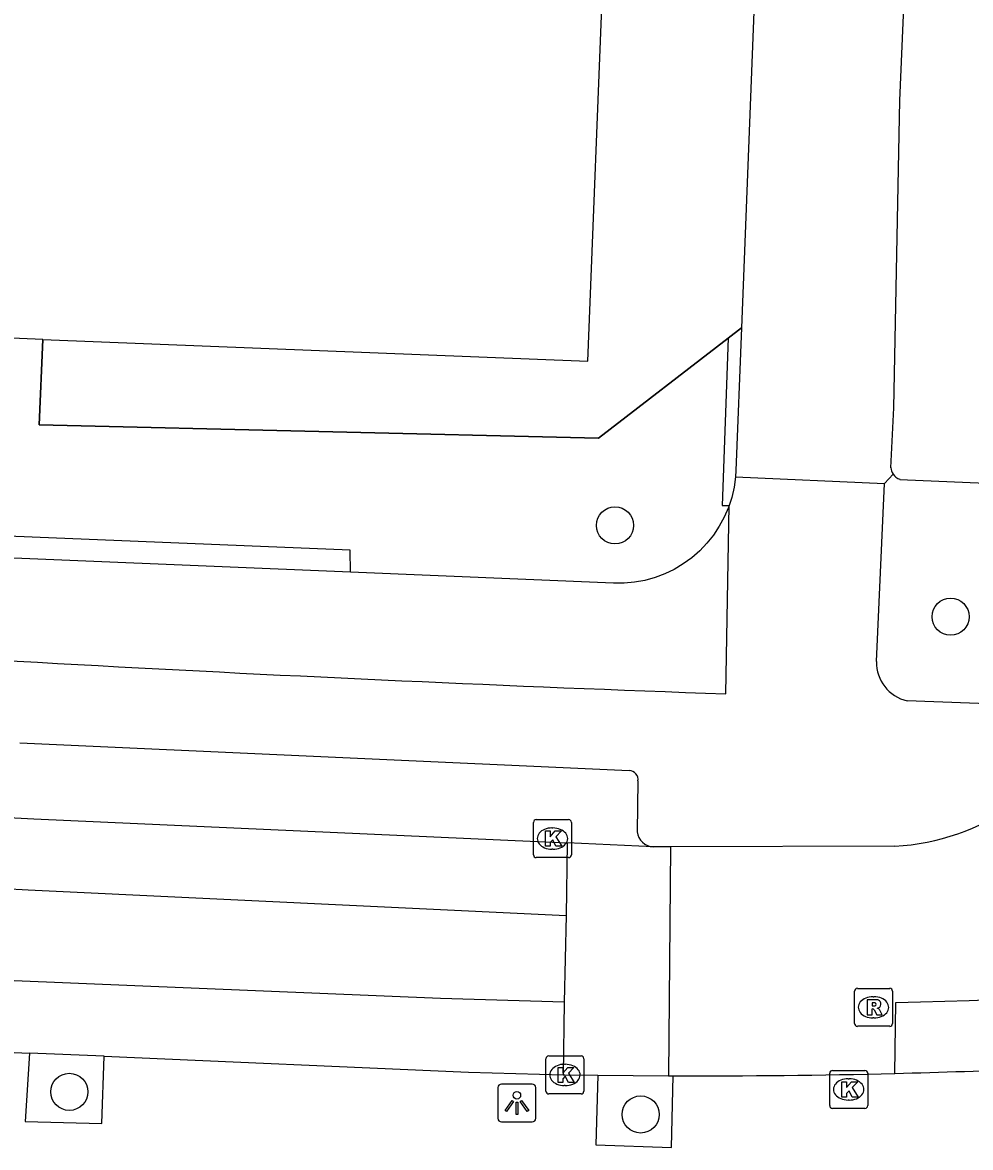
# Model space of a CAD drawing. Extents: x 161355 to 162026, y 386504 to 387459.
# Drawn here: x 161472.38 to 161497.35, y 386814.32 to 386843.94 of the extents above; entities that cross this region are included whole.
import ezdxf

# ---------------------------------------------------------------- set-up
doc = ezdxf.new("R2010")
doc.units = 0
for name, color, linetype in [('IMGEO_Boom', 7, 'Continuous'), ('IMGEO_Groenvoorziening', 7, 'Continuous'), ('IMGEO_Haag', 7, 'Continuous'), ('IMGEO_Hek', 7, 'Continuous'), ('IMGEO_Kolk', 7, 'Continuous'), ('IMGEO_Lichtpunt', 7, 'Continuous'), ('IMGEO_Pand', 7, 'Continuous'), ('IMGEO_Parkeervlak_open', 7, 'Continuous'), ('IMGEO_Rijbaan_lokaal_gesloten', 7, 'Continuous'), ('IMGEO_Rijbaan_lokaal_open', 7, 'Continuous'), ('IMGEO_Rioolput', 7, 'Continuous'), ('IMGEO_Voetpad_open', 7, 'Continuous')]:
    doc.layers.add(name, color=color, linetype=linetype)

msp = doc.modelspace()

# ---------------------------------------------------------------- linework, layer by layer
at = {"layer": 'IMGEO_Boom'}
for centre in [(161487.983, 386830.701), (161496.824, 386828.296), (161473.609, 386815.784), (161488.659, 386815.189)]:
    msp.add_circle(centre, 0.489, dxfattribs=at)
at = {"layer": 'IMGEO_Groenvoorziening'}
for points in [[(161490.966, 386835.631), (161487.55, 386832.995), (161472.819, 386833.346), (161472.915, 386835.593)], [(161490.988, 386831.224), (161490.972, 386831.175), (161490.863, 386830.921), (161490.732, 386830.677), (161490.579, 386830.447), (161490.407, 386830.231), (161490.215, 386830.031), (161490.007, 386829.849), (161489.783, 386829.686), (161489.546, 386829.544), (161489.297, 386829.424), (161489.038, 386829.327), (161488.772, 386829.253), (161488.5, 386829.203), (161488.225, 386829.178), (161487.948, 386829.177), (161481.019, 386829.466)]]:
    msp.add_lwpolyline(points, dxfattribs=at)
at = {"layer": 'IMGEO_Haag'}
for points in [[(161491.316, 386835.901), (161490.966, 386835.631)], [(161490.966, 386835.631), (161490.808, 386831.227), (161490.988, 386831.224)], [(161481.019, 386829.466), (161481.006, 386830.048), (161455.439, 386831.092), (161440.307, 386831.903), (161429.776, 386832.736), (161419.975, 386833.49), (161409.586, 386834.431), (161409.554, 386834.019)], [(161481.019, 386829.466), (161454.814, 386830.559), (161440.24, 386831.401), (161419.848, 386832.981), (161409.554, 386834.019)]]:
    msp.add_lwpolyline(points, dxfattribs=at)
at = {"layer": 'IMGEO_Hek'}
for points in [[(161492.767, 386873.026), (161491.316, 386835.901)], [(161490.966, 386835.631), (161491.316, 386835.901)], [(161472.915, 386835.593), (161472.819, 386833.346), (161487.55, 386832.995), (161490.966, 386835.631)]]:
    msp.add_lwpolyline(points, dxfattribs=at)
at = {"layer": 'IMGEO_Kolk'}
for p, q in [((161485.835, 386822.028), (161485.835, 386822.88)), ((161485.91, 386822.954), (161486.762, 386822.954)), ((161486.836, 386822.88), (161486.836, 386822.028)), ((161486.323, 386822.734), (161486.348, 386822.734)), ((161486.762, 386821.954), (161485.91, 386821.954)), ((161486.346, 386822.174), (161486.321, 386822.174)), ((161486.163, 386815.804), (161486.163, 386816.656)), ((161486.238, 386816.73), (161487.09, 386816.73)), ((161487.164, 386816.656), (161487.164, 386815.804)), ((161486.651, 386816.51), (161486.676, 386816.51)), ((161493.715, 386816.348), (161494.567, 386816.348)), ((161493.64, 386815.422), (161493.64, 386816.274)), ((161494.128, 386816.128), (161494.153, 386816.128)), ((161494.641, 386816.274), (161494.641, 386815.422)), ((161487.09, 386815.73), (161486.238, 386815.73)), ((161486.674, 386815.95), (161486.649, 386815.95)), ((161494.151, 386815.568), (161494.126, 386815.568)), ((161494.567, 386815.348), (161493.715, 386815.348))]:
    msp.add_line(p, q, dxfattribs=at)
for points in [[(161485.835, 386822.028), (161485.835, 386822.88)], [(161485.91, 386822.954), (161486.762, 386822.954)], [(161486.836, 386822.88), (161486.836, 386822.028)], [(161486.156, 386822.654), (161486.279, 386822.654), (161486.279, 386822.503), (161486.409, 386822.654), (161486.573, 386822.654), (161486.427, 386822.503), (161486.58, 386822.254), (161486.428, 386822.254), (161486.343, 386822.418), (161486.279, 386822.351), (161486.279, 386822.254), (161486.156, 386822.254), (161486.156, 386822.654)], [(161486.762, 386821.954), (161485.91, 386821.954)], [(161486.163, 386815.804), (161486.163, 386816.656)], [(161486.238, 386816.73), (161487.09, 386816.73)], [(161487.164, 386816.656), (161487.164, 386815.804)], [(161486.484, 386816.43), (161486.607, 386816.43), (161486.607, 386816.279), (161486.737, 386816.43), (161486.901, 386816.43), (161486.755, 386816.279), (161486.908, 386816.03), (161486.756, 386816.03), (161486.671, 386816.194), (161486.607, 386816.127), (161486.607, 386816.03), (161486.484, 386816.03), (161486.484, 386816.43)], [(161493.715, 386816.348), (161494.567, 386816.348)], [(161493.64, 386815.422), (161493.64, 386816.274)], [(161493.961, 386816.048), (161494.084, 386816.048), (161494.084, 386815.897), (161494.214, 386816.048), (161494.378, 386816.048), (161494.232, 386815.897), (161494.385, 386815.648), (161494.233, 386815.648), (161494.148, 386815.812), (161494.084, 386815.745), (161494.084, 386815.648), (161493.961, 386815.648), (161493.961, 386816.048)], [(161494.641, 386816.274), (161494.641, 386815.422)], [(161487.09, 386815.73), (161486.238, 386815.73)], [(161494.567, 386815.348), (161493.715, 386815.348)]]:
    msp.add_lwpolyline(points, dxfattribs=at)
for centre, start, end in [((161485.912, 386822.878), 91.552, 178.448), ((161485.912, 386822.878), 91.552, 178.448), ((161486.76, 386822.878), 1.552, 88.448), ((161486.76, 386822.878), 1.552, 88.448), ((161485.912, 386822.03), 181.552, 268.448), ((161485.912, 386822.03), 181.552, 268.448), ((161486.76, 386822.03), 271.552, 358.448), ((161486.76, 386822.03), 271.552, 358.448), ((161486.24, 386816.654), 91.552, 178.448), ((161486.24, 386816.654), 91.552, 178.448), ((161487.088, 386816.654), 1.552, 88.448), ((161487.088, 386816.654), 1.552, 88.448), ((161493.717, 386816.272), 91.552, 178.448), ((161493.717, 386816.272), 91.552, 178.448), ((161494.565, 386816.272), 1.552, 88.448), ((161494.565, 386816.272), 1.552, 88.448), ((161486.24, 386815.806), 181.552, 268.448), ((161486.24, 386815.806), 181.552, 268.448), ((161487.088, 386815.806), 271.552, 358.448), ((161487.088, 386815.806), 271.552, 358.448), ((161493.717, 386815.424), 181.552, 268.448), ((161493.717, 386815.424), 181.552, 268.448), ((161494.565, 386815.424), 271.552, 358.448), ((161494.565, 386815.424), 271.552, 358.448)]:
    msp.add_arc(centre, 0.0765, start, end, dxfattribs=at)
for centre, major_axis, ratio, start_param, end_param in [((161486.322, 386822.454), (-0.387, 0.002), 0.722429, 4.712389, 7.853982), ((161486.347, 386822.454), (-0.39, 0.002), 0.717154, 1.570796, 4.712389), ((161486.65, 386816.23), (-0.387, 0.002), 0.722429, 4.712389, 7.853982), ((161486.675, 386816.23), (-0.39, 0.002), 0.717154, 1.570796, 4.712389), ((161494.127, 386815.848), (-0.387, 0.002), 0.722429, 4.712389, 7.853982), ((161494.152, 386815.848), (-0.39, 0.002), 0.717154, 1.570796, 4.712389)]:
    msp.add_ellipse(centre, major_axis=major_axis, ratio=ratio, start_param=start_param, end_param=end_param, dxfattribs=at)
at = {"layer": 'IMGEO_Lichtpunt'}
for p, q in [((161484.9, 386815.895), (161484.9, 386815.088)), ((161484.9, 386815.895), (161484.9, 386815.088)), ((161485.802, 386815.99), (161484.994, 386815.99)), ((161485.802, 386815.99), (161484.994, 386815.99)), ((161485.896, 386815.088), (161485.896, 386815.895)), ((161485.896, 386815.088), (161485.896, 386815.895)), ((161484.994, 386814.994), (161485.802, 386814.994)), ((161484.994, 386814.994), (161485.802, 386814.994))]:
    msp.add_line(p, q, dxfattribs=at)
for points in [[(161485.274, 386815.559), (161485.313, 386815.531), (161485.125, 386815.269), (161485.087, 386815.296), (161485.274, 386815.559)], [(161485.376, 386815.511), (161485.423, 386815.511), (161485.423, 386815.189), (161485.376, 386815.189), (161485.376, 386815.511)], [(161485.486, 386815.531), (161485.524, 386815.558), (161485.711, 386815.296), (161485.672, 386815.268), (161485.486, 386815.531)]]:
    msp.add_lwpolyline(points, dxfattribs=at)
msp.add_circle((161485.399, 386815.693), 0.0994, dxfattribs=at)
for centre, start, end in [((161484.994, 386815.895), 90, 180), ((161484.994, 386815.895), 90, 180), ((161485.802, 386815.895), 0, 90), ((161485.802, 386815.895), 0, 90), ((161484.994, 386815.088), 180, 270), ((161484.994, 386815.088), 180, 270), ((161485.802, 386815.088), 270, 0), ((161485.802, 386815.088), 270, 360)]:
    msp.add_arc(centre, 0.0946, start, end, dxfattribs=at)
at = {"layer": 'IMGEO_Pand'}
for points in [[(161472.915, 386835.593), (161446.965, 386836.705), (161447.071, 386839.165), (161442.426, 386839.364), (161442.322, 386836.926), (161410.53, 386838.288), (161410.637, 386840.778), (161410.178, 386840.797), (161410.451, 386847.174), (161411.011, 386847.15), (161411.114, 386849.55), (161414.702, 386849.396), (161415.023, 386856.882), (161407.942, 386857.185), (161408.051, 386859.721), (161404.592, 386859.869), (161404.693, 386862.235), (161404.167, 386862.258), (161404.443, 386868.709), (161404.931, 386868.688), (161405.032, 386871.045), (161433.093, 386869.843)], [(161472.915, 386835.593), (161487.272, 386835.029), (161487.681, 386845.459), (161477.459, 386845.859), (161477.901, 386857.154), (161469.359, 386857.489), (161469.272, 386855.461), (161468.986, 386848.796), (161464.275, 386848.998), (161464.3, 386849.583), (161461.202, 386849.716), (161461.175, 386849.07), (161460.561, 386849.096), (161460.667, 386851.572)]]:
    msp.add_lwpolyline(points, dxfattribs=at)
at = {"layer": 'IMGEO_Parkeervlak_open'}
msp.add_lwpolyline([(161495.485, 386831.914), (161500.23, 386831.711)], dxfattribs=at)
msp.add_arc((161495.602, 386832.245), 0.351, 213.1783, 250.5358, dxfattribs=at)
at = {"layer": 'IMGEO_Rijbaan_lokaal_gesloten'}
for points in [[(161472.671, 386822.97), (161486.727, 386822.341)], [(161486.727, 386822.341), (161486.697, 386820.424)], [(161472.528, 386821.102), (161486.697, 386820.424)], [(161486.642, 386818.147), (161483.389, 386818.239), (161460.918, 386819.174), (161460.843, 386817.301)], [(161486.642, 386818.147), (161486.618, 386816.233)], [(161460.843, 386817.301), (161464.888, 386817.136), (161472.557, 386816.805)], [(161474.53, 386816.72), (161472.557, 386816.805)], [(161474.53, 386816.72), (161484.123, 386816.307), (161486.618, 386816.233)]]:
    msp.add_lwpolyline(points, dxfattribs=at)
for centre, radius, start, end in [((161553.431, 388167.955), 1347.407, 265.661798, 266.563796), ((161514.356, 387594.623), 774.651, 265.375304, 266.904757), ((161490.303, 387016.248), 200.042, 271.44792, 273.54546)]:
    msp.add_arc(centre, radius, start, end, dxfattribs=at)
at = {"layer": 'IMGEO_Rijbaan_lokaal_open'}
for points in [[(161488.993, 386822.235), (161486.727, 386822.341)], [(161489.45, 386822.233), (161488.993, 386822.235)], [(161489.45, 386822.233), (161489.397, 386816.21)], [(161495.357, 386822.252), (161489.45, 386822.233)], [(161486.697, 386820.424), (161486.642, 386818.147)], [(161495.358, 386816.27), (161495.384, 386818.141)], [(161486.618, 386816.233), (161486.664, 386816.23), (161487.531, 386816.224)], [(161487.531, 386816.224), (161489.397, 386816.21)], [(161489.397, 386816.21), (161489.519, 386816.209)]]:
    msp.add_lwpolyline(points, dxfattribs=at)
for centre, radius, start, end in [((161495.009, 386828.348), 6.106, 273.2685, 336.3408), ((161491.827, 386984.539), 166.436, 271.22458, 278.31842), ((161490.306, 387020.387), 204.18, 269.77922, 271.41787)]:
    msp.add_arc(centre, radius, start, end, dxfattribs=at)
at = {"layer": 'IMGEO_Rioolput'}
for p, q in [((161494.293, 386817.584), (161494.293, 386818.436)), ((161494.368, 386818.51), (161495.22, 386818.51)), ((161495.294, 386818.436), (161495.294, 386817.584)), ((161494.781, 386818.29), (161494.806, 386818.29)), ((161495.22, 386817.51), (161494.368, 386817.51)), ((161494.804, 386817.73), (161494.779, 386817.73))]:
    msp.add_line(p, q, dxfattribs=at)
for points in [[(161494.293, 386817.584), (161494.293, 386818.436)], [(161494.368, 386818.51), (161495.22, 386818.51)], [(161495.294, 386818.436), (161495.294, 386817.584)], [(161494.882, 386818.208), (161494.63, 386818.21), (161494.63, 386817.81)], [(161494.808, 386818.129), (161494.754, 386818.129), (161494.754, 386818.048)], [(161494.63, 386817.81), (161494.754, 386817.81), (161494.754, 386817.972), (161494.765, 386817.972)], [(161494.754, 386818.048), (161494.806, 386818.048)], [(161494.812, 386817.943), (161494.883, 386817.81), (161495.023, 386817.81), (161494.958, 386817.936)], [(161495.22, 386817.51), (161494.368, 386817.51)]]:
    msp.add_lwpolyline(points, dxfattribs=at)
for centre, radius, start, end in [((161494.37, 386818.434), 0.0765, 91.552, 178.448), ((161494.37, 386818.434), 0.0765, 91.552, 178.448), ((161495.218, 386818.434), 0.0765, 1.552, 88.448), ((161495.218, 386818.434), 0.0765, 1.552, 88.448), ((161494.814, 386818.033), 0.0964, 77.0061, 93.1865), ((161494.828, 386818.09), 0.0378, 276.6634, 79.6772), ((161494.881, 386818.098), 0.109, 350.3612, 89.416), ((161494.879, 386818.098), 0.112, 277.5842, 350.9817), ((161494.764, 386817.919), 0.0533, 26.0293, 88.6989), ((161494.79, 386818.237), 0.19, 274.7715, 282.9687), ((161494.863, 386817.883), 0.108, 29.5134, 73.7905), ((161494.37, 386817.586), 0.0765, 181.552, 268.448), ((161494.37, 386817.586), 0.0765, 181.552, 268.448), ((161495.218, 386817.586), 0.0765, 271.552, 358.448), ((161495.218, 386817.586), 0.0765, 271.552, 358.448)]:
    msp.add_arc(centre, radius, start, end, dxfattribs=at)
for centre, major_axis, ratio, start_param, end_param in [((161494.78, 386818.01), (-0.387, 0.002), 0.722429, 4.712389, 7.853982), ((161494.805, 386818.01), (-0.39, 0.002), 0.717154, 1.570796, 4.712389)]:
    msp.add_ellipse(centre, major_axis=major_axis, ratio=ratio, start_param=start_param, end_param=end_param, dxfattribs=at)
at = {"layer": 'IMGEO_Voetpad_open'}
for points in [[(161492.767, 386873.026), (161491.316, 386835.901)], [(161495.248, 386832.221), (161495.326, 386833.799), (161495.49, 386841.89), (161496.787, 386872.176)], [(161491.316, 386835.901), (161491.169, 386832.147), (161491.158, 386831.981)], [(161495.083, 386831.807), (161495.308, 386832.053)], [(161491.158, 386831.981), (161491.12, 386831.707), (161491.058, 386831.438), (161490.988, 386831.224)], [(161491.158, 386831.981), (161495.083, 386831.807)], [(161494.873, 386827.115), (161495.083, 386831.807)], [(161490.906, 386826.264), (161490.988, 386831.224)], [(161500.602, 386825.898), (161495.677, 386826.081)], [(161472.305, 386824.973), (161488.358, 386824.244)], [(161488.587, 386823.971), (161488.569, 386822.635)], [(161472.557, 386816.805), (161472.447, 386815.008), (161474.468, 386814.949), (161474.53, 386816.72)], [(161487.531, 386816.224), (161487.479, 386814.391), (161489.476, 386814.319), (161489.519, 386816.209)]]:
    msp.add_lwpolyline(points, dxfattribs=at)
for centre, radius, start, end in [((161495.621, 386832.26), 0.375, 185.893, 213.4146), ((161522.44, 387710.184), 884.482, 265.74287, 267.956803), ((161495.91, 386827.092), 1.037, 178.7036, 257.031), ((161488.359, 386824.012), 0.232, 349.7187, 90.263), ((161489.021, 386822.69), 0.456, 186.9125, 266.4242)]:
    msp.add_arc(centre, radius, start, end, dxfattribs=at)

doc.saveas('drawing.dxf')
